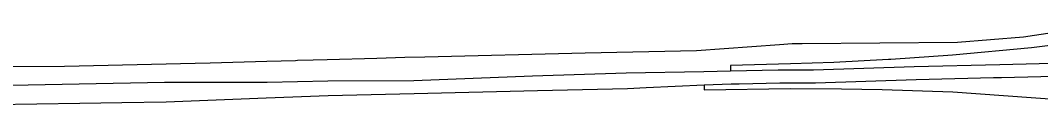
# Model space of a CAD drawing. Extents: x 0 to 34, y 0 to 22.
# Drawn here: x 5.2228 to 5.2973, y 15.7844 to 15.7901 of the extents above; entities that cross this region are included whole.
import ezdxf

# ---------------------------------------------------------------- set-up
doc = ezdxf.new("R2010")
doc.units = 0
for name, color, linetype in [('GM_X_Corporation', 7, 'Continuous'), ('GM_X_Interchange_Ramps', 7, 'Continuous'), ('GM_X_Interstate_Route', 7, 'Continuous')]:
    doc.layers.add(name, color=color, linetype=linetype)

msp = doc.modelspace()

# ---------------------------------------------------------------- linework, layer by layer
at = {"layer": 'GM_X_Corporation'}
msp.add_lwpolyline([(5.2994887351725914, 15.789914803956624), (5.296107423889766, 15.789405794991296), (5.291286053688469, 15.789007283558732), (5.279930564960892, 15.788913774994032), (5.279209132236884, 15.788907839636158), (5.278269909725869, 15.788829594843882), (5.278269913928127, 15.788830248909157), (5.2742332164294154, 15.788531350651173), (5.272223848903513, 15.788382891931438), (5.27220831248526, 15.78838259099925), (5.264093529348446, 15.788224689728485), (5.252360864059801, 15.787939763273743), (5.250907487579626, 15.787898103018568), (5.248874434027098, 15.78783982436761), (5.245238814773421, 15.78773560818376), (5.244221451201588, 15.787706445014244), (5.243078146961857, 15.787673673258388), (5.242934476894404, 15.787669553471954), (5.24082983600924, 15.787609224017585), (5.236698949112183, 15.787490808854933), (5.2356005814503, 15.787459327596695), (5.226044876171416, 15.787246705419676), (5.2194594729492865, 15.787208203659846)], dxfattribs=at)
at = {"layer": 'GM_X_Interchange_Ramps'}
for points in [[(5.3053045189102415, 15.790116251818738), (5.304002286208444, 15.789704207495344), (5.30136125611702, 15.78919846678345), (5.296684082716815, 15.788621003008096), (5.29090735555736, 15.788063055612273), (5.286419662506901, 15.787767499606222)], [(5.286419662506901, 15.787767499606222), (5.2862470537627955, 15.787756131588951), (5.282256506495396, 15.78753252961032), (5.279075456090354, 15.787449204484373), (5.274694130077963, 15.787309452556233), (5.2747069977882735, 15.786924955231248)], [(5.272784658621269, 15.785905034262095), (5.272768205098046, 15.785523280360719), (5.279075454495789, 15.785635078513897), (5.282814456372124, 15.785607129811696), (5.2857729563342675, 15.78555122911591), (5.2909353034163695, 15.78538405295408), (5.294646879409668, 15.785105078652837), (5.299028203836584, 15.784797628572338)]]:
    msp.add_lwpolyline(points, dxfattribs=at)
at = {"layer": 'GM_X_Interstate_Route'}
for points in [[(5.220881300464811, 15.785840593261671), (5.22713228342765, 15.78597485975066), (5.23334492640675, 15.786086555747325), (5.240855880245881, 15.7860865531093), (5.245281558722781, 15.786198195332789), (5.251559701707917, 15.786226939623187), (5.260247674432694, 15.786561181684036), (5.267088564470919, 15.786770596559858), (5.272752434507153, 15.78686915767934), (5.2747069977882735, 15.786924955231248), (5.278181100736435, 15.786994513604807), (5.279060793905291, 15.786994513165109), (5.280763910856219, 15.786994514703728), (5.2881157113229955, 15.787248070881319), (5.294370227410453, 15.787387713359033), (5.303934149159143, 15.78762481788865)], [(5.293910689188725, 15.786424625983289), (5.294502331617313, 15.786437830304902), (5.304066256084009, 15.7866749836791), (5.31251195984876, 15.786898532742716), (5.313017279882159, 15.786923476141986), (5.314334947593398, 15.786988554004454), (5.315904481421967, 15.787066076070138), (5.318585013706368, 15.78720566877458), (5.3216424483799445, 15.787373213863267), (5.324560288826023, 15.787498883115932), (5.3250572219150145, 15.787526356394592), (5.325140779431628, 15.787530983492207)], [(5.275334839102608, 15.785974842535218), (5.278313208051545, 15.786044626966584), (5.279063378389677, 15.786044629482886), (5.280895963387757, 15.786044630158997), (5.288247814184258, 15.786298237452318), (5.293910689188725, 15.786424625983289)], [(5.230244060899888, 15.784598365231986), (5.233484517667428, 15.784648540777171), (5.240786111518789, 15.784955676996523), (5.245309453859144, 15.785123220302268), (5.251591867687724, 15.785262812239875), (5.260596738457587, 15.785486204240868), (5.267186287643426, 15.785639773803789), (5.268543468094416, 15.785704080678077)], [(5.268543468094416, 15.785704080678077), (5.272784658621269, 15.785905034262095), (5.274739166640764, 15.78596088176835), (5.275334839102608, 15.785974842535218)], [(5.211415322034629, 15.78446724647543), (5.2208664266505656, 15.78444408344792), (5.227174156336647, 15.784550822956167), (5.230244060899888, 15.784598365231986)]]:
    msp.add_lwpolyline(points, dxfattribs=at)

doc.saveas('drawing.dxf')
